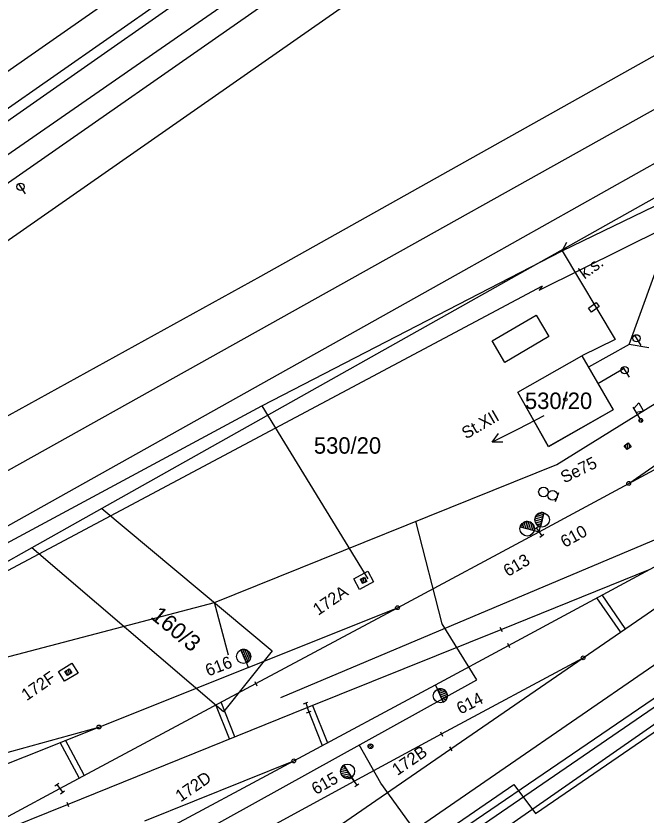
# Model space of a CAD drawing. Extents: x -469926 to -462499, y -1098642 to -1092733.
# Drawn here: x -466989.3 to -466924.2, y -1096491.1 to -1096408.4 of the extents above; entities that cross this region are included whole.
import ezdxf

# ---------------------------------------------------------------- set-up
doc = ezdxf.new("R2010")
doc.units = 0
for name, color, linetype in [('Vrstva 1', 7, 'Continuous'), ('Vrstva 11', 7, 'Continuous'), ('Vrstva 12', 7, 'Continuous'), ('Vrstva 13', 7, 'Continuous'), ('Vrstva 16', 7, 'Continuous'), ('Vrstva 18', 7, 'Continuous'), ('Vrstva 22', 7, 'Continuous'), ('Vrstva 24', 7, 'Continuous'), ('Vrstva 25', 7, 'Continuous'), ('Vrstva 40', 7, 'Continuous'), ('Vrstva 42', 7, 'Continuous'), ('Vrstva 44', 7, 'Continuous'), ('Vrstva 46', 7, 'Continuous'), ('Vrstva 50', 7, 'Continuous'), ('Vrstva 51', 7, 'Continuous'), ('Vrstva 6', 7, 'Continuous'), ('Vrstva 62', 7, 'Continuous'), ('Vrstva 7', 7, 'Continuous'), ('Vrstva 8', 7, 'Continuous'), ('Vrstva 9', 7, 'Continuous')]:
    doc.layers.add(name, color=color, linetype=linetype)

msp = doc.modelspace()

# ---------------------------------------------------------------- linework, layer by layer
at = {"layer": 'Vrstva 1'}
for p, q in [((-467063.123, -1096468.794), (-466806.904, -1096290.048)), ((-466848.14, -1096384.96), (-466980.43, -1096459.27)), ((-466937.43, -1096447.24), (-466930.81, -1096443.48)), ((-466930.81, -1096443.48), (-466927.57, -1096449.09)), ((-466934.26, -1096452.88), (-466937.43, -1096447.24)), ((-466925.965, -1096456.685), (-466912.312, -1096447.235)), ((-466927.57, -1096449.09), (-466934.26, -1096452.88)), ((-466980.43, -1096459.27), (-466987.68, -1096463.34)), ((-466980.43, -1096459.27), (-466962.81, -1096474)), ((-466987.68, -1096463.34), (-467007.5, -1096474.47)), ((-466967.87, -1096480.28), (-466987.68, -1096463.34)), ((-466962.81, -1096474), (-466967.87, -1096480.28)), ((-466975.981, -1096491.572), (-466960.59, -1096485.365))]:
    msp.add_line(p, q, dxfattribs=at)
for points in [[(-467084.257, -1096479.679), (-466860.63, -1096323.703), (-466826.839, -1096300.139), (-466812.19, -1096289.918), (-466794.775, -1096277.774), (-466784.417, -1096270.572), (-466774.224, -1096263.479), (-466772.743, -1096262.449), (-466760.13, -1096253.458), (-466750.063, -1096245.888)], [(-467039.776, -1096466.182), (-467003.269, -1096440.697), (-466957.275, -1096408.634), (-466925.962, -1096386.793), (-466920.795, -1096383.198), (-466867.264, -1096345.802), (-466826.272, -1096317.041)], [(-467028.195, -1096470.009), (-467000.995, -1096455.642), (-466964.005, -1096435.259), (-466841.156, -1096366.388), (-466790.347, -1096337.939)], [(-466998.621, -1096460.063), (-466922.84, -1096417.744), (-466838.974, -1096370.627), (-466789.914, -1096343.073)], [(-466996.205, -1096464.454), (-466943.569, -1096434.977), (-466919.041, -1096421.195), (-466888.917, -1096404.312), (-466839.551, -1096376.654), (-466817.996, -1096364.58), (-466815.137, -1096362.962), (-466793.15, -1096350.598)], [(-467167.164, -1096637.046), (-467163.287, -1096634.389), (-467136.623, -1096616.106), (-467108.285, -1096596.708), (-467080.532, -1096577.678), (-467053.773, -1096559.347), (-467026.078, -1096540.317), (-466997.974, -1096520.994), (-466980.547, -1096509.03), (-466965.416, -1096498.632), (-466944.367, -1096484.128), (-466930.676, -1096474.71), (-466916.987, -1096465.294), (-466908.209, -1096459.235), (-466894.487, -1096449.788), (-466880.77, -1096440.313), (-466860.055, -1096425.956), (-466843.78, -1096414.584), (-466831.286, -1096405.874)], [(-467164.364, -1096641.109), (-467162.11, -1096639.565), (-467133.642, -1096620.05), (-467105.539, -1096600.78), (-467077.472, -1096581.516), (-467051.053, -1096563.377), (-467023.345, -1096544.349), (-466995.175, -1096524.925), (-466965.957, -1096504.819), (-466962.922, -1096502.702), (-466952.678, -1096495.669), (-466938.742, -1096486.056), (-466916.507, -1096470.737), (-466870.198, -1096438.804), (-466856.492, -1096429.362), (-466842.809, -1096419.936), (-466829.128, -1096410.507)], [(-466975.215, -1096493.227), (-466960.59, -1096485.365), (-466945.956, -1096477.497), (-466938.389, -1096473.427), (-466923.743, -1096465.548), (-466909.111, -1096457.677), (-466894.487, -1096449.788), (-466879.837, -1096441.894), (-466871.161, -1096437.238), (-466856.492, -1096429.362)], [(-467043.281, -1096519.79), (-467028.64, -1096511.871), (-467014.026, -1096503.967), (-466999.401, -1096496.09), (-466984.784, -1096488.204), (-466964.508, -1096477.381), (-466949.87, -1096469.532), (-466935.227, -1096461.679), (-466925.965, -1096456.685), (-466911.346, -1096448.802)], [(-467167.164, -1096637.046), (-467163.287, -1096634.389), (-467136.623, -1096616.106), (-467108.285, -1096596.708), (-467080.532, -1096577.678), (-467053.773, -1096559.347), (-467026.078, -1096540.317), (-466997.974, -1096520.994), (-466980.547, -1096509.03), (-466965.416, -1096498.632), (-466944.367, -1096484.128), (-466930.676, -1096474.71), (-466916.987, -1096465.294), (-466908.209, -1096459.235), (-466894.487, -1096449.788)], [(-467044.869, -1096516.36), (-467029.854, -1096509.348), (-467014.8, -1096502.318), (-466999.401, -1096496.09), (-466983.973, -1096489.857), (-466959.2, -1096479.846), (-466939.167, -1096471.768), (-466923.743, -1096465.548)], [(-467031.166, -1096501.856), (-467013.14, -1096494.731), (-466996.162, -1096488.006), (-466980.733, -1096481.864), (-466965.295, -1096475.719), (-466949.87, -1096469.532)], [(-466983.527, -1096503.329), (-466968.949, -1096495.406), (-466954.351, -1096487.472), (-466945.328, -1096482.576), (-466930.676, -1096474.71)], [(-467064.412, -1096505.115), (-467048.411, -1096500.662), (-467038.273, -1096497.84), (-467022.223, -1096493.359), (-467006.22, -1096488.891), (-466996.764, -1096486.276), (-466980.733, -1096481.864)]]:
    msp.add_lwpolyline(points, dxfattribs=at)
at = {"layer": 'Vrstva 11'}
for p, q in [((-466926.137, -1096453.192), (-466926.015, -1096452.498)), ((-466926.289, -1096452.976), (-466926.231, -1096452.65)), ((-466925.92, -1096453.041), (-466925.862, -1096452.712)), ((-466953.602, -1096466.801), (-466953.5, -1096466.486)), ((-466953.481, -1096467.036), (-466953.265, -1096466.365)), ((-466953.245, -1096466.916), (-466953.143, -1096466.598)), ((-466984.117, -1096476.313), (-466984.047, -1096475.99)), ((-466983.972, -1096476.535), (-466983.825, -1096475.846)), ((-466983.75, -1096476.393), (-466983.68, -1096476.066)), ((-466952.89, -1096483.942), (-466952.568, -1096483.619)), ((-466952.76, -1096484.077), (-466952.433, -1096483.75))]:
    msp.add_line(p, q, dxfattribs=at)
for points in [[(-466926.423, -1096452.784), (-466926.014, -1096452.496), (-466925.727, -1096452.906), (-466926.137, -1096453.193)], [(-466954.371, -1096466.555), (-466952.92, -1096465.765), (-466952.359, -1096466.839), (-466953.785, -1096467.632)], [(-466953.708, -1096466.593), (-466953.264, -1096466.364), (-466953.035, -1096466.809), (-466953.481, -1096467.037)], [(-466984.91, -1096476.108), (-466983.527, -1096475.259), (-466982.877, -1096476.293), (-466984.279, -1096477.137)], [(-466984.243, -1096476.117), (-466983.824, -1096475.845), (-466983.552, -1096476.265), (-466983.972, -1096476.537)]]:
    msp.add_lwpolyline(points, close=True, dxfattribs=at)
for points in [[(-466926.423, -1096452.784), (-466926.014, -1096452.496), (-466925.727, -1096452.906), (-466926.137, -1096453.193), (-466926.423, -1096452.784)], [(-466953.708, -1096466.593), (-466953.264, -1096466.364), (-466953.035, -1096466.809), (-466953.481, -1096467.037), (-466953.708, -1096466.593)], [(-466984.243, -1096476.117), (-466983.824, -1096475.845), (-466983.552, -1096476.265), (-466983.972, -1096476.537), (-466984.243, -1096476.117)]]:
    msp.add_lwpolyline(points, dxfattribs=at)
msp.add_circle((-466952.66, -1096483.85), 0.25, dxfattribs=at)
at = {"layer": 'Vrstva 12'}
for p, q in [((-466953.602, -1096466.801), (-466953.5, -1096466.486)), ((-466953.481, -1096467.036), (-466953.265, -1096466.365)), ((-466953.245, -1096466.916), (-466953.143, -1096466.598)), ((-466984.117, -1096476.313), (-466984.047, -1096475.99)), ((-466983.972, -1096476.535), (-466983.825, -1096475.846)), ((-466983.75, -1096476.393), (-466983.68, -1096476.066))]:
    msp.add_line(p, q, dxfattribs=at)
for points in [[(-466953.708, -1096466.593), (-466953.264, -1096466.364), (-466953.035, -1096466.809), (-466953.481, -1096467.037)], [(-466984.243, -1096476.117), (-466983.824, -1096475.845), (-466983.552, -1096476.265), (-466983.972, -1096476.537)]]:
    msp.add_lwpolyline(points, close=True, dxfattribs=at)
for points in [[(-466953.708, -1096466.593), (-466953.264, -1096466.364), (-466953.035, -1096466.809), (-466953.481, -1096467.037), (-466953.708, -1096466.593)], [(-466984.243, -1096476.117), (-466983.824, -1096475.845), (-466983.552, -1096476.265), (-466983.972, -1096476.537), (-466984.243, -1096476.117)]]:
    msp.add_lwpolyline(points, dxfattribs=at)
at = {"layer": 'Vrstva 13'}
for points in [[(-467085.496, -1096485.674), (-467028.143, -1096445.748), (-466960.884, -1096398.717), (-466898.594, -1096355.373)], [(-466959.693, -1096401.554), (-467027.146, -1096448.342), (-467083.572, -1096488.433), (-467085.439, -1096485.663)]]:
    msp.add_lwpolyline(points, dxfattribs=at)
at = {"layer": 'Vrstva 16'}
for p, q in [((-466989.049, -1096425.699), (-466988.367, -1096426.748)), ((-466925.353, -1096441.359), (-466924.713, -1096442.433)), ((-466926.587, -1096444.664), (-466925.907, -1096445.714)), ((-466934.74, -1096449.71), (-466937.41, -1096451.06)), ((-466937.41, -1096451.06), (-466940.089, -1096452.411))]:
    msp.add_line(p, q, dxfattribs=at)
msp.add_lwpolyline([(-466938.971, -1096452.407), (-466940.089, -1096452.411), (-466939.421, -1096451.514)], dxfattribs=at)
for centre in [(-466988.844, -1096426.014), (-466925.161, -1096441.681), (-466926.383, -1096444.979)]:
    msp.add_circle(centre, 0.375, dxfattribs=at)
at = {"layer": 'Vrstva 18'}
for p, q in [((-466935.721, -1096461.419), (-466935.316, -1096461.127)), ((-466935.518, -1096461.273), (-466934.936, -1096462.085)), ((-466935.227, -1096461.679), (-466935.227, -1096461.679)), ((-466935.138, -1096462.231), (-466934.733, -1096461.939)), ((-466959.597, -1096479.453), (-466959.124, -1096479.292)), ((-466959.361, -1096479.373), (-466959.039, -1096480.319)), ((-466959.276, -1096480.4), (-466958.803, -1096480.239)), ((-466954.845, -1096487.212), (-466954.44, -1096486.92)), ((-466954.642, -1096487.066), (-466954.06, -1096487.878)), ((-466985.278, -1096487.944), (-466984.873, -1096487.652)), ((-466985.075, -1096487.798), (-466984.493, -1096488.61)), ((-466954.351, -1096487.472), (-466954.351, -1096487.472)), ((-466954.262, -1096488.024), (-466953.857, -1096487.732)), ((-466984.784, -1096488.204), (-466984.784, -1096488.204)), ((-466984.695, -1096488.756), (-466984.29, -1096488.464))]:
    msp.add_line(p, q, dxfattribs=at)
at = {"layer": 'Vrstva 22'}
for p, q in [((-466925.453, -1096448.93), (-466924.932, -1096448.336)), ((-466924.932, -1096448.336), (-466924.427, -1096449.199)), ((-466925.528, -1096448.801), (-466924.821, -1096450.006)), ((-466924.427, -1096449.199), (-466925.2, -1096449.362)), ((-466924.848, -1096450.317), (-466924.76, -1096449.981)), ((-466924.653, -1096450.364), (-466924.567, -1096450.034))]:
    msp.add_line(p, q, dxfattribs=at)
msp.add_circle((-466924.71, -1096450.173), 0.2, dxfattribs=at)
msp.add_circle((-466924.71, -1096450.173), 0.2, dxfattribs=at)
at = {"layer": 'Vrstva 24'}
msp.add_line((-466933.539, -1096458.553), (-466933.195, -1096457.613), dxfattribs=at)
for centre in [(-466934.776, -1096457.569), (-466933.837, -1096457.912)]:
    msp.add_circle(centre, 0.5, dxfattribs=at)
at = {"layer": 'Vrstva 25'}
msp.add_circle((-466932.52, -1096448.01), 0.175, dxfattribs=at)
at = {"layer": 'Vrstva 40'}
msp.add_line((-466929.159, -1096446.345), (-466926.507, -1096444.789), dxfattribs=at)
at = {"layer": 'Vrstva 42'}
for p, q in [((-466925.922, -1096442.338), (-466906.364, -1096388.135)), ((-466925.922, -1096442.338), (-466930.122, -1096444.679)), ((-466923.9, -1096442.676), (-466925.922, -1096442.338))]:
    msp.add_line(p, q, dxfattribs=at)
at = {"layer": 'Vrstva 44'}
for p, q in [((-466933.396, -1096454.714), (-466887.624, -1096426.319)), ((-466968.791, -1096468.982), (-466933.396, -1096454.714)), ((-466961.923, -1096478.804), (-466916.641, -1096459.682)), ((-466945.254, -1096471.201), (-466947.968, -1096460.588)), ((-467008.307, -1096479.399), (-466968.791, -1096468.982)), ((-466967.341, -1096474.448), (-466968.791, -1096468.982)), ((-466941.68, -1096476.99), (-466945.254, -1096471.201)), ((-466973.355, -1096494.533), (-466941.68, -1096476.99)), ((-466951.608, -1096487.675), (-466953.815, -1096483.689)), ((-466947.38, -1096493.488), (-466951.608, -1096487.675))]:
    msp.add_line(p, q, dxfattribs=at)
at = {"layer": 'Vrstva 46'}
for p, q in [((-466935.591, -1096490.786), (-466799.28, -1096397.267)), ((-467022.906, -1096546.022), (-466937.829, -1096487.793)), ((-466937.829, -1096487.793), (-466935.591, -1096490.786))]:
    msp.add_line(p, q, dxfattribs=at)
at = {"layer": 'Vrstva 50'}
for p, q in [((-466935.218, -1096436.706), (-466864.178, -1096401.415)), ((-466934.896, -1096436.283), (-466993.331, -1096467.372)), ((-466934.896, -1096436.283), (-466935.218, -1096436.706))]:
    msp.add_line(p, q, dxfattribs=at)
at = {"layer": 'Vrstva 51'}
for p, q in [((-467063.201, -1096476.608), (-466801.181, -1096293.734)), ((-466960.58, -1096507.503), (-466749.51, -1096360.58)), ((-466932.834, -1096432.649), (-466887.844, -1096410.749)), ((-466932.834, -1096432.649), (-466932.377, -1096431.733)), ((-466963.881, -1096448.678), (-466932.834, -1096432.649)), ((-466932.834, -1096432.649), (-466927.355, -1096441.809)), ((-466927.355, -1096441.809), (-466930.812, -1096443.486)), ((-467002.234, -1096469.287), (-466963.881, -1096448.678)), ((-466963.881, -1096448.678), (-466952.923, -1096466.539))]:
    msp.add_line(p, q, dxfattribs=at)
at = {"layer": 'Vrstva 6'}
for points in [[(-466940.078, -1096441.96), (-466935.546, -1096439.281), (-466934.231, -1096441.505), (-466938.761, -1096444.184)], [(-466937.433, -1096447.244), (-466930.812, -1096443.485), (-466927.573, -1096449.088), (-466934.263, -1096452.884)]]:
    msp.add_lwpolyline(points, close=True, dxfattribs=at)
at = {"layer": 'Vrstva 62'}
for p, q in [((-466926.332, -1096471.677), (-466928.726, -1096468.209)), ((-466926.826, -1096472.018), (-466929.258, -1096468.496)), ((-466967.224, -1096483.089), (-466968.639, -1096479.586)), ((-466966.668, -1096482.864), (-466968.107, -1096479.302)), ((-466958.664, -1096479.63), (-466957.107, -1096483.492)), ((-466959.221, -1096479.854), (-466957.639, -1096483.778)), ((-466982.774, -1096487.131), (-466984.735, -1096483.457)), ((-466982.244, -1096486.848), (-466984.173, -1096483.234))]:
    msp.add_line(p, q, dxfattribs=at)
for points in [[(-467574.068, -1096925.089), (-467515.983, -1096885.835), (-467488.759, -1096867.136), (-467461.537, -1096848.448), (-467430.948, -1096827.434), (-467403.608, -1096809.027), (-467342.282, -1096766.57), (-467297.269, -1096735.739), (-467268.347, -1096716.078), (-467245.303, -1096699.974), (-467216.916, -1096680.922), (-467188.083, -1096660.729), (-467133.342, -1096623.427), (-467074.289, -1096582.952), (-466962.318, -1096505.44), (-466913.49, -1096472.162), (-466857.829, -1096433.813), (-466817.26, -1096406.011), (-466762.14, -1096367.775), (-466734.946, -1096348.869)], [(-467186.992, -1096660.664), (-467133.7, -1096624.426), (-467073.578, -1096582.789), (-466913.794, -1096473.251), (-466857.452, -1096434.244), (-466817.886, -1096406.798), (-466762.656, -1096368.481), (-466734.1, -1096349.919)]]:
    msp.add_lwpolyline(points, dxfattribs=at)
at = {"layer": 'Vrstva 8'}
for p, q in [((-466929.428, -1096438.686), (-466929.428, -1096438.686)), ((-466934.83, -1096460.103), (-466935.469, -1096459.943)), ((-466934.785, -1096459.922), (-466935.286, -1096459.796)), ((-466935.227, -1096461.679), (-466934.733, -1096459.717)), ((-466934.733, -1096459.717), (-466935.1, -1096461.175)), ((-466937.01, -1096461.231), (-466936.89, -1096460.755)), ((-466936.828, -1096461.276), (-466936.671, -1096460.65)), ((-466936.646, -1096461.322), (-466936.47, -1096460.619)), ((-466936.465, -1096461.369), (-466936.282, -1096460.641)), ((-466936.283, -1096461.415), (-466936.106, -1096460.711)), ((-466934.968, -1096460.649), (-466935.664, -1096460.474)), ((-466934.922, -1096460.467), (-466935.647, -1096460.285)), ((-466935.014, -1096460.831), (-466935.628, -1096460.677)), ((-466934.877, -1096460.285), (-466935.582, -1096460.108)), ((-466937.189, -1096461.185), (-466935.227, -1096461.679)), ((-466937.189, -1096461.185), (-466935.734, -1096461.554)), ((-466936.101, -1096461.46), (-466935.942, -1096460.83)), ((-466935.919, -1096461.507), (-466935.797, -1096461.022)), ((-466935.738, -1096461.552), (-466935.724, -1096461.498)), ((-466935.06, -1096461.013), (-466935.512, -1096460.899)), ((-466939.272, -1096471.541), (-466939.062, -1096471.995)), ((-466965.495, -1096475.245), (-466966.06, -1096473.895)), ((-466966.06, -1096473.895), (-466965.495, -1096475.245)), ((-466965.987, -1096474.07), (-466965.897, -1096473.849)), ((-466965.884, -1096474.315), (-466965.692, -1096473.845)), ((-466965.782, -1096474.559), (-466965.508, -1096473.891)), ((-466965.68, -1096474.805), (-466965.343, -1096473.983)), ((-466938.504, -1096473.205), (-466938.274, -1096473.649)), ((-466965.578, -1096475.049), (-466965.198, -1096474.124)), ((-466965.445, -1096475.219), (-466965.084, -1096474.341)), ((-466965.495, -1096475.245), (-466965.295, -1096475.719)), ((-466965.495, -1096475.245), (-466965.495, -1096475.245)), ((-466964.612, -1096477.153), (-466964.404, -1096477.609)), ((-466945.745, -1096477.966), (-466945.956, -1096477.497)), ((-466945.744, -1096477.966), (-466945.744, -1096477.967)), ((-466945.139, -1096479.299), (-466945.744, -1096477.966)), ((-466945.744, -1096477.967), (-466945.139, -1096479.299)), ((-466945.691, -1096477.947), (-466944.802, -1096478.28)), ((-466945.656, -1096478.16), (-466944.721, -1096478.511)), ((-466945.547, -1096478.401), (-466944.716, -1096478.713)), ((-466945.437, -1096478.643), (-466944.761, -1096478.896)), ((-466945.327, -1096478.884), (-466944.852, -1096479.062)), ((-466945.217, -1096479.125), (-466944.994, -1096479.21)), ((-466945.438, -1096482.351), (-466945.218, -1096482.801)), ((-466944.5, -1096483.916), (-466944.234, -1096484.34)), ((-466955.037, -1096486.418), (-466955.744, -1096486.269)), ((-466955.182, -1096486.196), (-466955.679, -1096486.091)), ((-466955.327, -1096485.974), (-466955.56, -1096485.924)), ((-466954.631, -1096487.04), (-466955.431, -1096485.814)), ((-466955.431, -1096485.814), (-466954.631, -1096487.04)), ((-466954.892, -1096486.64), (-466955.761, -1096486.457)), ((-466954.747, -1096486.862), (-466955.725, -1096486.656)), ((-466954.681, -1096487.067), (-466955.61, -1096486.872)), ((-466954.631, -1096487.04), (-466954.351, -1096487.472)), ((-466954.631, -1096487.04), (-466954.631, -1096487.04)), ((-466984.068, -1096489.625), (-466983.878, -1096490.089))]:
    msp.add_line(p, q, dxfattribs=at)
msp.add_lwpolyline([(-466929.829, -1096438.984), (-466930.127, -1096438.582), (-466929.324, -1096437.987), (-466929.027, -1096438.388), (-466929.829, -1096438.984)], dxfattribs=at)
for centre, radius in [((-466925.965, -1096456.685), 0.2), ((-466934.917, -1096460.445), 0.75), ((-466936.461, -1096461.369), 0.75), ((-466949.87, -1096469.532), 0.2), ((-466965.778, -1096474.566), 0.731), ((-466930.676, -1096474.71), 0.2), ((-466945.439, -1096478.636), 0.731), ((-466980.733, -1096481.864), 0.2), ((-466960.59, -1096485.365), 0.2), ((-466955.033, -1096486.424), 0.731)]:
    msp.add_circle(centre, radius, dxfattribs=at)
for centre, radius, start, end in [((-466934.913, -1096460.447), 0.752, 76.20207, 255.53741), ((-466936.461, -1096461.37), 0.751, 345.81236, 165.79214), ((-466965.778, -1096474.57), 0.732, 292.74583, 112.70668), ((-466945.442, -1096478.632), 0.732, 294.44476, 114.40561), ((-466955.031, -1096486.427), 0.732, 123.12807, 303.08892)]:
    msp.add_arc(centre, radius, start, end, dxfattribs=at)

# ---------------------------------------------------------------- texts
at = {"layer": 'Vrstva 11'}
for s, p in [('172A', (-466958.065, -1096470.384)), ('172F', (-466988.209, -1096479.203)), ('172B', (-466949.884, -1096486.938)), ('172D', (-466972.285, -1096489.665))]:
    msp.add_text(s, height=1.25, rotation=34.56925, dxfattribs=at).set_placement(p)
at = {"layer": 'Vrstva 25'}
msp.add_text('Se75', height=1.25, rotation=25.97587, dxfattribs=at).set_placement((-466932.627, -1096456.694))
at = {"layer": 'Vrstva 50'}
for p in [(-466936.695, -1096448.99), (-466958.513, -1096453.61)]:
    msp.add_text('530/20', height=1.7, dxfattribs=at).set_placement(p)
msp.add_text('160/3', height=1.7, rotation=320.4, dxfattribs=at).set_placement((-466975.493, -1096470.563))
at = {"layer": 'Vrstva 7'}
msp.add_text('St.XII', height=1.25, rotation=30.09894, dxfattribs=at).set_placement((-466942.775, -1096452.143))
at = {"layer": 'Vrstva 9'}
for s, rotation, p in [('k.s.', 36.17511, (-466930.544, -1096435.619)), ('610', 28.90984, (-466932.575, -1096463.357)), ('613', 30.42017, (-466938.457, -1096466.367)), ('616', 20.88849, (-466969.443, -1096476.648)), ('614', 27.22042, (-466943.355, -1096480.592)), ('615', 29.46688, (-466958.307, -1096488.903))]:
    msp.add_text(s, height=1.25, rotation=rotation, dxfattribs=at).set_placement(p)

doc.saveas('drawing.dxf')
